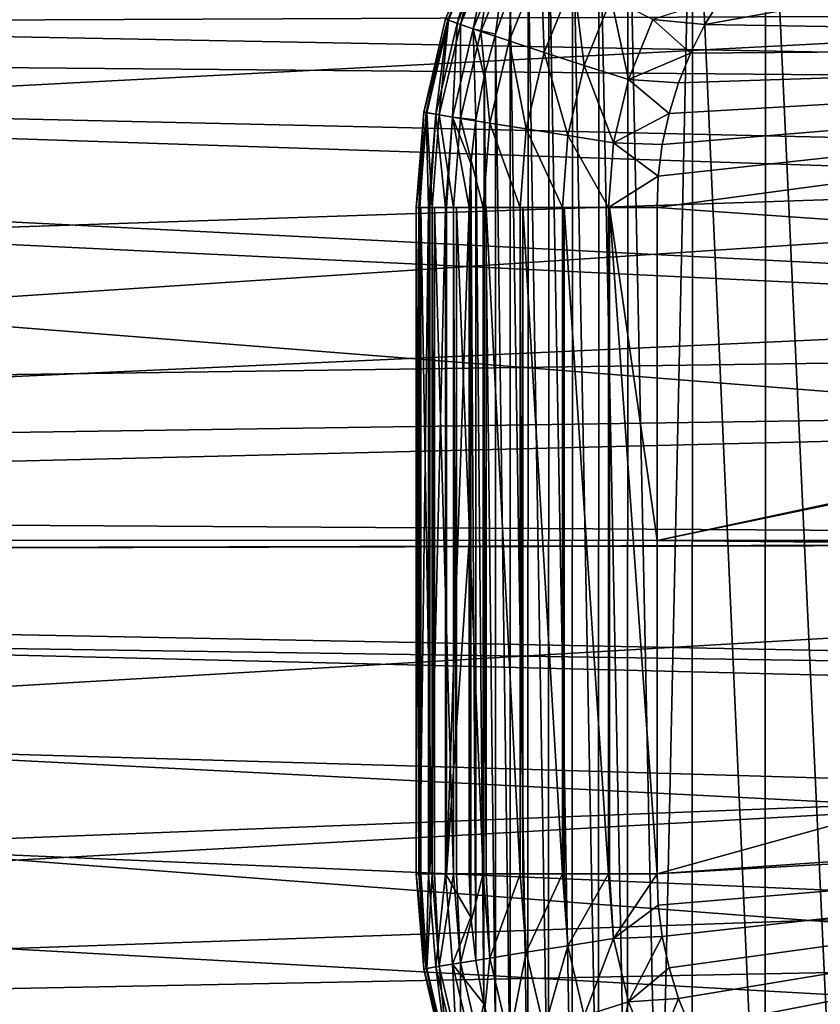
# Model space of a CAD drawing. Header units: millimetres. Extents: x -100 to 100, y -64 to 136.
# Tile 394 of 530: x -33 to -27, y 64 to 72. Entities that reach past the tile are written whole.
import ezdxf

# ---------------------------------------------------------------- set-up
doc = ezdxf.new("R2010")
doc.units = ezdxf.units.MM
doc.header["$LTSCALE"] = 159.143519
for name, color, linetype in [('1', 7, 'CONTINUOUS'), ('26', 7, 'CONTINUOUS'), ('27', 7, 'CONTINUOUS'), ('28', 7, 'CONTINUOUS'), ('29', 7, 'CONTINUOUS'), ('30', 7, 'CONTINUOUS'), ('31', 7, 'CONTINUOUS'), ('32', 7, 'CONTINUOUS'), ('397', 7, 'CONTINUOUS'), ('40', 7, 'CONTINUOUS'), ('407', 7, 'CONTINUOUS'), ('41', 7, 'CONTINUOUS'), ('412', 7, 'CONTINUOUS'), ('413', 7, 'CONTINUOUS'), ('437', 7, 'CONTINUOUS')]:
    doc.layers.add(name, color=color, linetype=linetype)

msp = doc.modelspace()

# ---------------------------------------------------------------- linework, layer by layer
at = {"layer": '1', "color": 7, "linetype": 'CONTINUOUS', "true_color": 0x8c979c}
for points in [[(-27.5512, 72.3575, -11.9145), (-27.6864, 72.1389, -11.9192), (-17.8019, 73.9272, -11.574), (-27.5512, 72.3575, -11.9145)], [(-17.8019, 73.9272, -11.574), (-27.6864, 72.1389, -11.9192), (-18.33, 71.9822, -11.5925), (-17.8019, 73.9272, -11.574)], [(-27.6864, 72.1389, -11.9192), (-27.8025, 71.9091, -11.9233), (-18.33, 71.9822, -11.5925), (-27.6864, 72.1389, -11.9192)], [(-28.0594, 70.923, -11.9322), (-28.0698, 70.6716, -11.9326), (-18.33, 71.9822, -11.5925), (-28.0594, 70.923, -11.9322)], [(-18.33, 71.9822, -11.5925), (-28.0698, 70.6716, -11.9326), (-18.6461, 70.0121, -11.6035), (-18.33, 71.9822, -11.5925)], [(-28.0274, 71.1749, -11.9311), (-28.0594, 70.923, -11.9322), (-18.33, 71.9822, -11.5925), (-28.0274, 71.1749, -11.9311)], [(-27.9737, 71.4248, -11.9292), (-28.0274, 71.1749, -11.9311), (-18.33, 71.9822, -11.5925), (-27.9737, 71.4248, -11.9292)], [(-27.8985, 71.6703, -11.9266), (-27.9737, 71.4248, -11.9292), (-18.33, 71.9822, -11.5925), (-27.8985, 71.6703, -11.9266)], [(-27.8025, 71.9091, -11.9233), (-27.8985, 71.6703, -11.9266), (-18.33, 71.9822, -11.5925), (-27.8025, 71.9091, -11.9233)], [(-28.0698, 70.6716, -11.9326), (-28.0698, 68, -11.9326), (-18.6461, 70.0121, -11.6035), (-28.0698, 70.6716, -11.9326)], [(-18.6461, 70.0121, -11.6035), (-28.0698, 68, -11.9326), (-18.6519, 69.957, -11.6037), (-18.6461, 70.0121, -11.6035)], [(-18.6519, 69.957, -11.6037), (-28.0698, 68, -11.9326), (-18.7533, 68.0011, -11.6073), (-18.6519, 69.957, -11.6037)], [(-28.0698, 68, -11.9326), (-28.0699, 65.3284, -11.9326), (-18.7531, 67.9089, -11.6072), (-28.0698, 68, -11.9326)], [(-18.7533, 68.0011, -11.6073), (-28.0698, 68, -11.9326), (-18.7531, 67.9089, -11.6072), (-18.7533, 68.0011, -11.6073)], [(-18.7531, 67.9089, -11.6072), (-28.0699, 65.3284, -11.9326), (-18.6462, 65.9895, -11.6035), (-18.7531, 67.9089, -11.6072)], [(-18.6462, 65.9895, -11.6035), (-28.0699, 65.3284, -11.9326), (-18.6322, 65.8619, -11.603), (-18.6462, 65.9895, -11.6035)], [(-28.0699, 65.3284, -11.9326), (-28.0595, 65.0769, -11.9322), (-18.6322, 65.8619, -11.603), (-28.0699, 65.3284, -11.9326)], [(-28.0595, 65.0769, -11.9322), (-28.0274, 64.8249, -11.9311), (-18.6322, 65.8619, -11.603), (-28.0595, 65.0769, -11.9322)], [(-28.0274, 64.8249, -11.9311), (-27.9736, 64.575, -11.9292), (-18.6322, 65.8619, -11.603), (-28.0274, 64.8249, -11.9311)], [(-27.9736, 64.575, -11.9292), (-27.8985, 64.3295, -11.9266), (-18.6322, 65.8619, -11.603), (-27.9736, 64.575, -11.9292)], [(-27.8985, 64.3295, -11.9266), (-27.8024, 64.0907, -11.9233), (-18.6322, 65.8619, -11.603), (-27.8985, 64.3295, -11.9266)], [(-18.6322, 65.8619, -11.603), (-27.8024, 64.0907, -11.9233), (-18.3272, 64.0045, -11.5924), (-18.6322, 65.8619, -11.603)]]:
    msp.add_3dface(points, dxfattribs=at)
at = {"layer": '26', "color": 7, "linetype": 'CONTINUOUS', "true_color": 0x8c979c}
for points in [[(-29.4619, 72.8814, -17.367), (-29.7475, 72.1744, -17.357), (-29.7659, 72.1834, -17.0735), (-29.4619, 72.8814, -17.367)], [(-29.4619, 72.8814, -17.367), (-29.6731, 72.147, -17.6962), (-29.7475, 72.1744, -17.357), (-29.4619, 72.8814, -17.367)], [(-29.3927, 72.8412, -17.706), (-29.6731, 72.147, -17.6962), (-29.4619, 72.8814, -17.367), (-29.3927, 72.8412, -17.706)], [(-29.3927, 72.8412, -17.706), (-29.5436, 72.1024, -18.0166), (-29.6731, 72.147, -17.6962), (-29.3927, 72.8412, -17.706)], [(-29.2717, 72.7756, -18.0261), (-29.5436, 72.1024, -18.0166), (-29.3927, 72.8412, -17.706), (-29.2717, 72.7756, -18.0261)], [(-29.5436, 72.1024, -18.0166), (-29.2717, 72.7756, -18.0261), (-29.3639, 72.061, -18.3), (-29.5436, 72.1024, -18.0166)], [(-29.3639, 72.061, -18.3), (-29.2717, 72.7756, -18.0261), (-29.2462, 72.3932, -18.3), (-29.3639, 72.061, -18.3)], [(-29.7659, 72.1834, -17.0735), (-29.7475, 72.1744, -17.357), (-29.9411, 71.4365, -17.0699), (-29.7659, 72.1834, -17.0735)], [(-29.7475, 72.1744, -17.357), (-29.9217, 71.4319, -17.3509), (-29.9411, 71.4365, -17.0699), (-29.7475, 72.1744, -17.357)], [(-29.7475, 72.1744, -17.357), (-29.8441, 71.4181, -17.6902), (-29.9217, 71.4319, -17.3509), (-29.7475, 72.1744, -17.357)], [(-29.6731, 72.147, -17.6962), (-29.8441, 71.4181, -17.6902), (-29.7475, 72.1744, -17.357), (-29.6731, 72.147, -17.6962)], [(-29.6731, 72.147, -17.6962), (-29.7095, 71.3955, -18.0108), (-29.8441, 71.4181, -17.6902), (-29.6731, 72.147, -17.6962)], [(-29.5436, 72.1024, -18.0166), (-29.7095, 71.3955, -18.0108), (-29.6731, 72.147, -17.6962), (-29.5436, 72.1024, -18.0166)], [(-29.7095, 71.3955, -18.0108), (-29.5436, 72.1024, -18.0166), (-29.5226, 71.3745, -18.3), (-29.7095, 71.3955, -18.0108)], [(-29.5226, 71.3745, -18.3), (-29.5436, 72.1024, -18.0166), (-29.4563, 71.7206, -18.3), (-29.5226, 71.3745, -18.3)], [(-29.4563, 71.7206, -18.3), (-29.5436, 72.1024, -18.0166), (-29.3639, 72.061, -18.3), (-29.4563, 71.7206, -18.3)], [(-29.9411, 71.4365, -17.0699), (-29.9803, 70.6716, -17.3488), (-30, 70.6716, -17.0686), (-29.9411, 71.4365, -17.0699)], [(-29.9217, 71.4319, -17.3509), (-29.9803, 70.6716, -17.3488), (-29.9411, 71.4365, -17.0699), (-29.9217, 71.4319, -17.3509)], [(-29.9803, 70.6716, -17.3488), (-29.9217, 71.4319, -17.3509), (-29.9726, 70.6716, -17.3987), (-29.9803, 70.6716, -17.3488)], [(-29.9217, 71.4319, -17.3509), (-29.9016, 70.6716, -17.6882), (-29.9726, 70.6716, -17.3987), (-29.9217, 71.4319, -17.3509)], [(-29.8441, 71.4181, -17.6902), (-29.9016, 70.6716, -17.6882), (-29.9217, 71.4319, -17.3509), (-29.8441, 71.4181, -17.6902)], [(-29.9016, 70.6716, -17.6882), (-29.8441, 71.4181, -17.6902), (-29.891, 70.6716, -17.7198), (-29.9016, 70.6716, -17.6882)], [(-29.8441, 71.4181, -17.6902), (-29.7653, 70.6716, -18.0088), (-29.891, 70.6716, -17.7198), (-29.8441, 71.4181, -17.6902)], [(-29.7095, 71.3955, -18.0108), (-29.7653, 70.6716, -18.0088), (-29.8441, 71.4181, -17.6902), (-29.7095, 71.3955, -18.0108)], [(-29.7653, 70.6716, -18.0088), (-29.7095, 71.3955, -18.0108), (-29.7576, 70.6716, -18.023), (-29.7653, 70.6716, -18.0088)], [(-29.7576, 70.6716, -18.023), (-29.7095, 71.3955, -18.0108), (-29.576, 70.6716, -18.3), (-29.7576, 70.6716, -18.023)], [(-29.576, 70.6716, -18.3), (-29.7095, 71.3955, -18.0108), (-29.5626, 71.0239, -18.3), (-29.576, 70.6716, -18.3)], [(-29.5626, 71.0239, -18.3), (-29.7095, 71.3955, -18.0108), (-29.5226, 71.3745, -18.3), (-29.5626, 71.0239, -18.3)]]:
    msp.add_3dface(points, dxfattribs=at)
at = {"layer": '27', "color": 7, "linetype": 'CONTINUOUS', "true_color": 0x8c979c}
for points in [[(-29.7659, 72.1834, -17.0735), (-29.9411, 71.4365, -17.0699), (-29.7659, 72.1834, -13.9265), (-29.7659, 72.1834, -17.0735)], [(-29.7659, 72.1834, -13.9265), (-29.9411, 71.4365, -17.0699), (-29.9411, 71.4365, -13.9301), (-29.7659, 72.1834, -13.9265)], [(-29.9411, 71.4365, -17.0699), (-30, 70.6716, -17.0686), (-29.9411, 71.4365, -13.9301), (-29.9411, 71.4365, -17.0699)], [(-29.9411, 71.4365, -13.9301), (-30, 70.6716, -17.0686), (-30, 70.6716, -13.9314), (-29.9411, 71.4365, -13.9301)]]:
    msp.add_3dface(points, dxfattribs=at)
at = {"layer": '28', "color": 7, "linetype": 'CONTINUOUS', "true_color": 0x8c979c}
for points in [[(-29.4564, 72.878, -13.592), (-29.7659, 72.1834, -13.9265), (-29.7416, 72.172, -13.602), (-29.4564, 72.878, -13.592)], [(-29.4564, 72.878, -13.592), (-29.7416, 72.172, -13.602), (-29.6463, 72.1376, -13.2231), (-29.4564, 72.878, -13.592)], [(-29.3676, 72.8274, -13.2134), (-29.4564, 72.878, -13.592), (-29.6463, 72.1376, -13.2231), (-29.3676, 72.8274, -13.2134)], [(-29.3676, 72.8274, -13.2134), (-29.6463, 72.1376, -13.2231), (-29.4823, 72.0817, -12.8713), (-29.3676, 72.8274, -13.2134)], [(-29.2142, 72.7452, -12.862), (-29.3676, 72.8274, -13.2134), (-29.4823, 72.0817, -12.8713), (-29.2142, 72.7452, -12.862)], [(-29.2142, 72.7452, -12.862), (-29.4823, 72.0817, -12.8713), (-29.2559, 72.0065, -12.5601), (-29.2142, 72.7452, -12.862)], [(-29.0021, 72.6345, -12.5512), (-29.2142, 72.7452, -12.862), (-29.2559, 72.0065, -12.5601), (-29.0021, 72.6345, -12.5512)], [(-29.0021, 72.6345, -12.5512), (-29.2559, 72.0065, -12.5601), (-28.9757, 71.9148, -12.3014), (-29.0021, 72.6345, -12.5512)], [(-28.7394, 72.4997, -12.2931), (-29.0021, 72.6345, -12.5512), (-28.9757, 71.9148, -12.3014), (-28.7394, 72.4997, -12.2931)], [(-28.7394, 72.4997, -12.2931), (-28.9757, 71.9148, -12.3014), (-28.6527, 71.8102, -12.1052), (-28.7394, 72.4997, -12.2931)], [(-28.4362, 72.3459, -12.0976), (-28.7394, 72.4997, -12.2931), (-28.6527, 71.8102, -12.1052), (-28.4362, 72.3459, -12.0976)], [(-28.2991, 71.6967, -11.979), (-28.4362, 72.3459, -12.0976), (-28.6527, 71.8102, -12.1052), (-28.2991, 71.6967, -11.979)], [(-28.2991, 71.6967, -11.979), (-28.1042, 72.1791, -11.9722), (-28.4362, 72.3459, -12.0976), (-28.2991, 71.6967, -11.979)], [(-27.6864, 72.1389, -11.9192), (-27.5512, 72.3575, -11.9145), (-28.1042, 72.1791, -11.9722), (-27.6864, 72.1389, -11.9192)], [(-29.7659, 72.1834, -13.9265), (-29.9411, 71.4365, -13.9301), (-29.7416, 72.172, -13.602), (-29.7659, 72.1834, -13.9265)], [(-29.7416, 72.172, -13.602), (-29.9411, 71.4365, -13.9301), (-29.9155, 71.4307, -13.6081), (-29.7416, 72.172, -13.602)], [(-29.7416, 72.172, -13.602), (-29.9155, 71.4307, -13.6081), (-29.8162, 71.4133, -13.2291), (-29.7416, 72.172, -13.602)], [(-29.6463, 72.1376, -13.2231), (-29.7416, 72.172, -13.602), (-29.8162, 71.4133, -13.2291), (-29.6463, 72.1376, -13.2231)], [(-28.2991, 71.6967, -11.979), (-27.8025, 71.9091, -11.9233), (-28.1042, 72.1791, -11.9722), (-28.2991, 71.6967, -11.979)], [(-27.8025, 71.9091, -11.9233), (-27.6864, 72.1389, -11.9192), (-28.1042, 72.1791, -11.9722), (-27.8025, 71.9091, -11.9233)], [(-29.6463, 72.1376, -13.2231), (-29.8162, 71.4133, -13.2291), (-29.6457, 71.385, -12.877), (-29.6463, 72.1376, -13.2231)], [(-29.4823, 72.0817, -12.8713), (-29.6463, 72.1376, -13.2231), (-29.6457, 71.385, -12.877), (-29.4823, 72.0817, -12.8713)], [(-29.4823, 72.0817, -12.8713), (-29.6457, 71.385, -12.877), (-29.4106, 71.347, -12.5655), (-29.4823, 72.0817, -12.8713)], [(-29.2559, 72.0065, -12.5601), (-29.4823, 72.0817, -12.8713), (-29.4106, 71.347, -12.5655), (-29.2559, 72.0065, -12.5601)], [(-29.2559, 72.0065, -12.5601), (-29.4106, 71.347, -12.5655), (-29.1199, 71.3006, -12.3064), (-29.2559, 72.0065, -12.5601)], [(-28.9757, 71.9148, -12.3014), (-29.2559, 72.0065, -12.5601), (-29.1199, 71.3006, -12.3064), (-28.9757, 71.9148, -12.3014)], [(-28.9757, 71.9148, -12.3014), (-29.1199, 71.3006, -12.3064), (-28.7847, 71.2477, -12.1098), (-28.9757, 71.9148, -12.3014)], [(-28.6527, 71.8102, -12.1052), (-28.9757, 71.9148, -12.3014), (-28.7847, 71.2477, -12.1098), (-28.6527, 71.8102, -12.1052)], [(-27.8985, 71.6703, -11.9266), (-27.8025, 71.9091, -11.9233), (-28.2991, 71.6967, -11.979), (-27.8985, 71.6703, -11.9266)], [(-28.418, 71.1903, -11.9831), (-28.6527, 71.8102, -12.1052), (-28.7847, 71.2477, -12.1098), (-28.418, 71.1903, -11.9831)], [(-28.418, 71.1903, -11.9831), (-28.2991, 71.6967, -11.979), (-28.6527, 71.8102, -12.1052), (-28.418, 71.1903, -11.9831)], [(-28.418, 71.1903, -11.9831), (-27.9737, 71.4248, -11.9292), (-28.2991, 71.6967, -11.979), (-28.418, 71.1903, -11.9831)], [(-27.9737, 71.4248, -11.9292), (-27.8985, 71.6703, -11.9266), (-28.2991, 71.6967, -11.979), (-27.9737, 71.4248, -11.9292)], [(-29.9411, 71.4365, -13.9301), (-30, 70.6716, -13.9314), (-29.9155, 71.4307, -13.6081), (-29.9411, 71.4365, -13.9301)], [(-29.9155, 71.4307, -13.6081), (-30, 70.6716, -13.9314), (-29.974, 70.6716, -13.6101), (-29.9155, 71.4307, -13.6081)], [(-29.9155, 71.4307, -13.6081), (-29.974, 70.6716, -13.6101), (-29.8734, 70.6716, -13.2311), (-29.9155, 71.4307, -13.6081)], [(-29.8162, 71.4133, -13.2291), (-29.9155, 71.4307, -13.6081), (-29.8734, 70.6716, -13.2311), (-29.8162, 71.4133, -13.2291)], [(-29.8162, 71.4133, -13.2291), (-29.8734, 70.6716, -13.2311), (-29.7007, 70.6716, -12.879), (-29.8162, 71.4133, -13.2291)], [(-29.6457, 71.385, -12.877), (-29.8162, 71.4133, -13.2291), (-29.7007, 70.6716, -12.879), (-29.6457, 71.385, -12.877)], [(-29.6457, 71.385, -12.877), (-29.7007, 70.6716, -12.879), (-29.4627, 70.6716, -12.5673), (-29.6457, 71.385, -12.877)], [(-29.4106, 71.347, -12.5655), (-29.6457, 71.385, -12.877), (-29.4627, 70.6716, -12.5673), (-29.4106, 71.347, -12.5655)], [(-28.0274, 71.1749, -11.9311), (-27.9737, 71.4248, -11.9292), (-28.418, 71.1903, -11.9831), (-28.0274, 71.1749, -11.9311)], [(-29.4106, 71.347, -12.5655), (-29.4627, 70.6716, -12.5673), (-29.1684, 70.6716, -12.3081), (-29.4106, 71.347, -12.5655)], [(-29.1199, 71.3006, -12.3064), (-29.4106, 71.347, -12.5655), (-29.1684, 70.6716, -12.3081), (-29.1199, 71.3006, -12.3064)], [(-29.1199, 71.3006, -12.3064), (-29.1684, 70.6716, -12.3081), (-28.8291, 70.6716, -12.1113), (-29.1199, 71.3006, -12.3064)], [(-28.7847, 71.2477, -12.1098), (-29.1199, 71.3006, -12.3064), (-28.8291, 70.6716, -12.1113), (-28.7847, 71.2477, -12.1098)], [(-28.458, 70.6716, -11.9845), (-28.7847, 71.2477, -12.1098), (-28.8291, 70.6716, -12.1113), (-28.458, 70.6716, -11.9845)], [(-28.458, 70.6716, -11.9845), (-28.418, 71.1903, -11.9831), (-28.7847, 71.2477, -12.1098), (-28.458, 70.6716, -11.9845)], [(-28.458, 70.6716, -11.9845), (-28.0594, 70.923, -11.9322), (-28.418, 71.1903, -11.9831), (-28.458, 70.6716, -11.9845)], [(-28.0594, 70.923, -11.9322), (-28.0274, 71.1749, -11.9311), (-28.418, 71.1903, -11.9831), (-28.0594, 70.923, -11.9322)], [(-28.0698, 70.6716, -11.9326), (-28.0594, 70.923, -11.9322), (-28.458, 70.6716, -11.9845), (-28.0698, 70.6716, -11.9326)], [(-29.974, 70.6716, -13.6101), (-29.9633, 70.6716, -13.5498), (-29.8734, 70.6716, -13.2311), (-29.974, 70.6716, -13.6101)], [(-29.8734, 70.6716, -13.2311), (-29.8544, 70.6716, -13.1822), (-29.7007, 70.6716, -12.879), (-29.8734, 70.6716, -13.2311)], [(-29.7007, 70.6716, -12.879), (-29.6773, 70.6716, -12.8421), (-29.4627, 70.6716, -12.5673), (-29.7007, 70.6716, -12.879)], [(-29.4627, 70.6716, -12.5673), (-29.4387, 70.6716, -12.5421), (-29.1684, 70.6716, -12.3081), (-29.4627, 70.6716, -12.5673)], [(-29.1684, 70.6716, -12.3081), (-29.1472, 70.6716, -12.2931), (-28.8291, 70.6716, -12.1113), (-29.1684, 70.6716, -12.3081)], [(-28.458, 70.6716, -11.9845), (-28.8291, 70.6716, -12.1113), (-28.8135, 70.6716, -12.1043), (-28.458, 70.6716, -11.9845)], [(-28.4499, 70.6716, -11.9826), (-28.0698, 70.6716, -11.9326), (-28.458, 70.6716, -11.9845), (-28.4499, 70.6716, -11.9826)]]:
    msp.add_3dface(points, dxfattribs=at)
at = {"layer": '29', "color": 7, "linetype": 'CONTINUOUS', "true_color": 0x8c979c}
for points in [[(-29.974, 70.6716, -13.6101), (-30, 70.6716, -13.9314), (-29.974, 65.3284, -13.6101), (-29.974, 70.6716, -13.6101)], [(-29.974, 65.3284, -13.6101), (-30, 70.6716, -13.9314), (-30, 65.3284, -13.9314), (-29.974, 65.3284, -13.6101)], [(-29.9633, 70.6716, -13.5498), (-29.974, 70.6716, -13.6101), (-29.9633, 65.3284, -13.5498), (-29.9633, 70.6716, -13.5498)], [(-29.9633, 65.3284, -13.5498), (-29.974, 70.6716, -13.6101), (-29.974, 65.3284, -13.6101), (-29.9633, 65.3284, -13.5498)], [(-29.8734, 70.6716, -13.2311), (-29.9633, 70.6716, -13.5498), (-29.8734, 65.3284, -13.2311), (-29.8734, 70.6716, -13.2311)], [(-29.8734, 65.3284, -13.2311), (-29.9633, 70.6716, -13.5498), (-29.9633, 65.3284, -13.5498), (-29.8734, 65.3284, -13.2311)], [(-29.8544, 70.6716, -13.1822), (-29.8734, 70.6716, -13.2311), (-29.8544, 65.3284, -13.1822), (-29.8544, 70.6716, -13.1822)], [(-29.8544, 65.3284, -13.1822), (-29.8734, 70.6716, -13.2311), (-29.8734, 65.3284, -13.2311), (-29.8544, 65.3284, -13.1822)], [(-29.7007, 70.6716, -12.879), (-29.8544, 70.6716, -13.1822), (-29.7007, 65.3284, -12.879), (-29.7007, 70.6716, -12.879)], [(-29.7007, 65.3284, -12.879), (-29.8544, 70.6716, -13.1822), (-29.8544, 65.3284, -13.1822), (-29.7007, 65.3284, -12.879)], [(-29.6773, 70.6716, -12.8421), (-29.7007, 70.6716, -12.879), (-29.6774, 65.3284, -12.8421), (-29.6773, 70.6716, -12.8421)], [(-29.6774, 65.3284, -12.8421), (-29.7007, 70.6716, -12.879), (-29.7007, 65.3284, -12.879), (-29.6774, 65.3284, -12.8421)], [(-29.4627, 65.3284, -12.5673), (-29.6773, 70.6716, -12.8421), (-29.6774, 65.3284, -12.8421), (-29.4627, 65.3284, -12.5673)], [(-29.4627, 70.6716, -12.5673), (-29.6773, 70.6716, -12.8421), (-29.4627, 65.3284, -12.5673), (-29.4627, 70.6716, -12.5673)], [(-29.4387, 70.6716, -12.5421), (-29.4627, 70.6716, -12.5673), (-29.4387, 65.3284, -12.5421), (-29.4387, 70.6716, -12.5421)], [(-29.4387, 65.3284, -12.5421), (-29.4627, 70.6716, -12.5673), (-29.4627, 65.3284, -12.5673), (-29.4387, 65.3284, -12.5421)], [(-29.1684, 70.6716, -12.3081), (-29.4387, 70.6716, -12.5421), (-29.1684, 65.3284, -12.3081), (-29.1684, 70.6716, -12.3081)], [(-29.1684, 65.3284, -12.3081), (-29.4387, 70.6716, -12.5421), (-29.4387, 65.3284, -12.5421), (-29.1684, 65.3284, -12.3081)], [(-29.1472, 70.6716, -12.2931), (-29.1684, 70.6716, -12.3081), (-29.1472, 65.3284, -12.2931), (-29.1472, 70.6716, -12.2931)], [(-29.1472, 65.3284, -12.2931), (-29.1684, 70.6716, -12.3081), (-29.1684, 65.3284, -12.3081), (-29.1472, 65.3284, -12.2931)], [(-28.8291, 70.6716, -12.1113), (-29.1472, 70.6716, -12.2931), (-28.8291, 65.3284, -12.1113), (-28.8291, 70.6716, -12.1113)], [(-28.8291, 65.3284, -12.1113), (-29.1472, 70.6716, -12.2931), (-29.1472, 65.3284, -12.2931), (-28.8291, 65.3284, -12.1113)], [(-28.8135, 70.6716, -12.1043), (-28.8291, 70.6716, -12.1113), (-28.8135, 65.3284, -12.1043), (-28.8135, 70.6716, -12.1043)], [(-28.8135, 65.3284, -12.1043), (-28.8291, 70.6716, -12.1113), (-28.8291, 65.3284, -12.1113), (-28.8135, 65.3284, -12.1043)], [(-28.458, 70.6716, -11.9845), (-28.8135, 70.6716, -12.1043), (-28.458, 65.3284, -11.9845), (-28.458, 70.6716, -11.9845)], [(-28.458, 65.3284, -11.9845), (-28.8135, 70.6716, -12.1043), (-28.8135, 65.3284, -12.1043), (-28.458, 65.3284, -11.9845)], [(-28.4499, 70.6716, -11.9826), (-28.458, 70.6716, -11.9845), (-28.4499, 65.3284, -11.9826), (-28.4499, 70.6716, -11.9826)], [(-28.4499, 65.3284, -11.9826), (-28.458, 70.6716, -11.9845), (-28.458, 65.3284, -11.9845), (-28.4499, 65.3284, -11.9826)], [(-28.0699, 65.3284, -11.9326), (-28.0698, 68, -11.9326), (-28.4499, 70.6716, -11.9826), (-28.0699, 65.3284, -11.9326)], [(-28.0699, 65.3284, -11.9326), (-28.4499, 70.6716, -11.9826), (-28.4499, 65.3284, -11.9826), (-28.0699, 65.3284, -11.9326)], [(-28.0698, 68, -11.9326), (-28.0698, 70.6716, -11.9326), (-28.4499, 70.6716, -11.9826), (-28.0698, 68, -11.9326)]]:
    msp.add_3dface(points, dxfattribs=at)
at = {"layer": '30', "color": 7, "linetype": 'CONTINUOUS', "true_color": 0x8c979c}
for points in [[(-29.974, 65.3284, -13.6101), (-30, 65.3284, -13.9314), (-29.9411, 64.5635, -13.9301), (-29.974, 65.3284, -13.6101)], [(-29.9633, 65.3284, -13.5498), (-29.974, 65.3284, -13.6101), (-29.9155, 64.5693, -13.6081), (-29.9633, 65.3284, -13.5498)], [(-29.9155, 64.5693, -13.6081), (-29.974, 65.3284, -13.6101), (-29.9411, 64.5635, -13.9301), (-29.9155, 64.5693, -13.6081)], [(-29.8734, 65.3284, -13.2311), (-29.9633, 65.3284, -13.5498), (-29.9155, 64.5693, -13.6081), (-29.8734, 65.3284, -13.2311)], [(-29.8162, 64.5867, -13.2291), (-29.8734, 65.3284, -13.2311), (-29.9155, 64.5693, -13.6081), (-29.8162, 64.5867, -13.2291)], [(-29.8544, 65.3284, -13.1822), (-29.8734, 65.3284, -13.2311), (-29.8162, 64.5867, -13.2291), (-29.8544, 65.3284, -13.1822)], [(-29.7007, 65.3284, -12.879), (-29.8544, 65.3284, -13.1822), (-29.8162, 64.5867, -13.2291), (-29.7007, 65.3284, -12.879)], [(-29.6457, 64.615, -12.877), (-29.7007, 65.3284, -12.879), (-29.8162, 64.5867, -13.2291), (-29.6457, 64.615, -12.877)], [(-29.6774, 65.3284, -12.8421), (-29.7007, 65.3284, -12.879), (-29.6457, 64.615, -12.877), (-29.6774, 65.3284, -12.8421)], [(-29.4627, 65.3284, -12.5673), (-29.6774, 65.3284, -12.8421), (-29.6457, 64.615, -12.877), (-29.4627, 65.3284, -12.5673)], [(-29.4106, 64.653, -12.5655), (-29.4627, 65.3284, -12.5673), (-29.6457, 64.615, -12.877), (-29.4106, 64.653, -12.5655)], [(-29.4387, 65.3284, -12.5421), (-29.4627, 65.3284, -12.5673), (-29.4106, 64.653, -12.5655), (-29.4387, 65.3284, -12.5421)], [(-29.1684, 65.3284, -12.3081), (-29.4387, 65.3284, -12.5421), (-29.4106, 64.653, -12.5655), (-29.1684, 65.3284, -12.3081)], [(-29.1199, 64.6994, -12.3064), (-29.1684, 65.3284, -12.3081), (-29.4106, 64.653, -12.5655), (-29.1199, 64.6994, -12.3064)], [(-29.1472, 65.3284, -12.2931), (-29.1684, 65.3284, -12.3081), (-29.1199, 64.6994, -12.3064), (-29.1472, 65.3284, -12.2931)], [(-28.8291, 65.3284, -12.1113), (-29.1472, 65.3284, -12.2931), (-29.1199, 64.6994, -12.3064), (-28.8291, 65.3284, -12.1113)], [(-28.7847, 64.7523, -12.1098), (-28.8291, 65.3284, -12.1113), (-29.1199, 64.6994, -12.3064), (-28.7847, 64.7523, -12.1098)], [(-28.8135, 65.3284, -12.1043), (-28.8291, 65.3284, -12.1113), (-28.7847, 64.7523, -12.1098), (-28.8135, 65.3284, -12.1043)], [(-28.458, 65.3284, -11.9845), (-28.8135, 65.3284, -12.1043), (-28.7847, 64.7523, -12.1098), (-28.458, 65.3284, -11.9845)], [(-28.418, 64.8097, -11.9831), (-28.458, 65.3284, -11.9845), (-28.7847, 64.7523, -12.1098), (-28.418, 64.8097, -11.9831)], [(-28.4499, 65.3284, -11.9826), (-28.458, 65.3284, -11.9845), (-28.418, 64.8097, -11.9831), (-28.4499, 65.3284, -11.9826)], [(-28.0699, 65.3284, -11.9326), (-28.4499, 65.3284, -11.9826), (-28.418, 64.8097, -11.9831), (-28.0699, 65.3284, -11.9326)], [(-28.0595, 65.0769, -11.9322), (-28.0699, 65.3284, -11.9326), (-28.418, 64.8097, -11.9831), (-28.0595, 65.0769, -11.9322)], [(-28.0274, 64.8249, -11.9311), (-28.0595, 65.0769, -11.9322), (-28.418, 64.8097, -11.9831), (-28.0274, 64.8249, -11.9311)], [(-28.2991, 64.3033, -11.979), (-28.0274, 64.8249, -11.9311), (-28.418, 64.8097, -11.9831), (-28.2991, 64.3033, -11.979)], [(-27.9736, 64.575, -11.9292), (-28.0274, 64.8249, -11.9311), (-28.2991, 64.3033, -11.979), (-27.9736, 64.575, -11.9292)], [(-28.9757, 64.0852, -12.3014), (-28.7847, 64.7523, -12.1098), (-29.1199, 64.6994, -12.3064), (-28.9757, 64.0852, -12.3014)], [(-28.6527, 64.1898, -12.1052), (-28.7847, 64.7523, -12.1098), (-28.9757, 64.0852, -12.3014), (-28.6527, 64.1898, -12.1052)], [(-28.6527, 64.1898, -12.1052), (-28.418, 64.8097, -11.9831), (-28.7847, 64.7523, -12.1098), (-28.6527, 64.1898, -12.1052)], [(-28.2991, 64.3033, -11.979), (-28.418, 64.8097, -11.9831), (-28.6527, 64.1898, -12.1052), (-28.2991, 64.3033, -11.979)], [(-29.2559, 63.9935, -12.5601), (-29.1199, 64.6994, -12.3064), (-29.4106, 64.653, -12.5655), (-29.2559, 63.9935, -12.5601)], [(-28.9757, 64.0852, -12.3014), (-29.1199, 64.6994, -12.3064), (-29.2559, 63.9935, -12.5601), (-28.9757, 64.0852, -12.3014)], [(-29.7416, 63.828, -13.602), (-29.8162, 64.5867, -13.2291), (-29.9155, 64.5693, -13.6081), (-29.7416, 63.828, -13.602)], [(-29.6463, 63.8624, -13.2231), (-29.6457, 64.615, -12.877), (-29.8162, 64.5867, -13.2291), (-29.6463, 63.8624, -13.2231)], [(-29.6463, 63.8624, -13.2231), (-29.8162, 64.5867, -13.2291), (-29.7416, 63.828, -13.602), (-29.6463, 63.8624, -13.2231)], [(-29.4823, 63.9183, -12.8713), (-29.6457, 64.615, -12.877), (-29.6463, 63.8624, -13.2231), (-29.4823, 63.9183, -12.8713)], [(-29.4823, 63.9183, -12.8713), (-29.4106, 64.653, -12.5655), (-29.6457, 64.615, -12.877), (-29.4823, 63.9183, -12.8713)], [(-29.2559, 63.9935, -12.5601), (-29.4106, 64.653, -12.5655), (-29.4823, 63.9183, -12.8713), (-29.2559, 63.9935, -12.5601)], [(-29.7416, 63.828, -13.602), (-29.9155, 64.5693, -13.6081), (-29.9411, 64.5635, -13.9301), (-29.7416, 63.828, -13.602)], [(-29.7659, 63.8166, -13.9265), (-29.7416, 63.828, -13.602), (-29.9411, 64.5635, -13.9301), (-29.7659, 63.8166, -13.9265)], [(-27.8985, 64.3295, -11.9266), (-27.9736, 64.575, -11.9292), (-28.2991, 64.3033, -11.979), (-27.8985, 64.3295, -11.9266)], [(-28.4362, 63.6541, -12.0976), (-28.2991, 64.3033, -11.979), (-28.6527, 64.1898, -12.1052), (-28.4362, 63.6541, -12.0976)], [(-28.1042, 63.8209, -11.9722), (-28.2991, 64.3033, -11.979), (-28.4362, 63.6541, -12.0976), (-28.1042, 63.8209, -11.9722)], [(-28.1042, 63.8209, -11.9722), (-27.8985, 64.3295, -11.9266), (-28.2991, 64.3033, -11.979), (-28.1042, 63.8209, -11.9722)], [(-27.8024, 64.0907, -11.9233), (-27.8985, 64.3295, -11.9266), (-28.1042, 63.8209, -11.9722), (-27.8024, 64.0907, -11.9233)]]:
    msp.add_3dface(points, dxfattribs=at)
at = {"layer": '31', "color": 7, "linetype": 'CONTINUOUS', "true_color": 0x8c979c}
for points in [[(-29.9411, 64.5635, -13.9301), (-30, 65.3284, -13.9314), (-29.9411, 64.5635, -17.0699), (-29.9411, 64.5635, -13.9301)], [(-30, 65.3284, -13.9314), (-30, 65.3284, -15.5), (-29.9411, 64.5635, -17.0699), (-30, 65.3284, -13.9314)], [(-30, 65.3284, -15.5), (-30, 65.3284, -17.0686), (-29.9411, 64.5635, -17.0699), (-30, 65.3284, -15.5)], [(-29.7659, 63.8166, -13.9265), (-29.9411, 64.5635, -13.9301), (-29.7659, 63.8166, -17.0735), (-29.7659, 63.8166, -13.9265)], [(-29.7659, 63.8166, -17.0735), (-29.9411, 64.5635, -13.9301), (-29.9411, 64.5635, -17.0699), (-29.7659, 63.8166, -17.0735)]]:
    msp.add_3dface(points, dxfattribs=at)
at = {"layer": '32', "color": 7, "linetype": 'CONTINUOUS', "true_color": 0x8c979c}
for points in [[(-29.9411, 64.5635, -17.0699), (-30, 65.3284, -17.0686), (-29.9217, 64.5681, -17.3508), (-29.9411, 64.5635, -17.0699)], [(-29.9217, 64.5681, -17.3508), (-30, 65.3284, -17.0686), (-29.9803, 65.3284, -17.3488), (-29.9217, 64.5681, -17.3508)], [(-29.9217, 64.5681, -17.3508), (-29.9803, 65.3284, -17.3488), (-29.9016, 65.3284, -17.6882), (-29.9217, 64.5681, -17.3508)], [(-29.9803, 65.3284, -17.3488), (-29.9726, 65.3284, -17.3987), (-29.9016, 65.3284, -17.6882), (-29.9803, 65.3284, -17.3488)], [(-29.8441, 64.5819, -17.6902), (-29.9217, 64.5681, -17.3508), (-29.9016, 65.3284, -17.6882), (-29.8441, 64.5819, -17.6902)], [(-29.7653, 65.3284, -18.0087), (-29.8441, 64.5819, -17.6902), (-29.9016, 65.3284, -17.6882), (-29.7653, 65.3284, -18.0087)], [(-29.7653, 65.3284, -18.0087), (-29.9016, 65.3284, -17.6882), (-29.891, 65.3284, -17.7198), (-29.7653, 65.3284, -18.0087)], [(-29.7653, 65.3284, -18.0087), (-29.7095, 64.6045, -18.0107), (-29.8441, 64.5819, -17.6902), (-29.7653, 65.3284, -18.0087)], [(-29.7576, 65.3284, -18.023), (-29.576, 65.328, -18.3), (-29.7653, 65.3284, -18.0087), (-29.7576, 65.3284, -18.023)], [(-29.7653, 65.3284, -18.0087), (-29.576, 65.328, -18.3), (-29.5629, 64.9804, -18.3), (-29.7653, 65.3284, -18.0087)], [(-29.7095, 64.6045, -18.0107), (-29.7653, 65.3284, -18.0087), (-29.5629, 64.9804, -18.3), (-29.7095, 64.6045, -18.0107)], [(-29.5236, 64.6322, -18.3), (-29.7095, 64.6045, -18.0107), (-29.5629, 64.9804, -18.3), (-29.5236, 64.6322, -18.3)], [(-29.7475, 63.8257, -17.3569), (-29.9217, 64.5681, -17.3508), (-29.8441, 64.5819, -17.6902), (-29.7475, 63.8257, -17.3569)], [(-29.7095, 64.6045, -18.0107), (-29.6731, 63.853, -17.6962), (-29.8441, 64.5819, -17.6902), (-29.7095, 64.6045, -18.0107)], [(-29.6731, 63.853, -17.6962), (-29.7475, 63.8257, -17.3569), (-29.8441, 64.5819, -17.6902), (-29.6731, 63.853, -17.6962)], [(-29.4579, 64.2867, -18.3), (-29.7095, 64.6045, -18.0107), (-29.5236, 64.6322, -18.3), (-29.4579, 64.2867, -18.3)], [(-29.5436, 63.8976, -18.0165), (-29.7095, 64.6045, -18.0107), (-29.4579, 64.2867, -18.3), (-29.5436, 63.8976, -18.0165)], [(-29.7095, 64.6045, -18.0107), (-29.5436, 63.8976, -18.0165), (-29.6731, 63.853, -17.6962), (-29.7095, 64.6045, -18.0107)], [(-29.7475, 63.8257, -17.3569), (-29.9411, 64.5635, -17.0699), (-29.9217, 64.5681, -17.3508), (-29.7475, 63.8257, -17.3569)], [(-29.7659, 63.8166, -17.0735), (-29.9411, 64.5635, -17.0699), (-29.7475, 63.8257, -17.3569), (-29.7659, 63.8166, -17.0735)], [(-29.366, 63.9457, -18.3), (-29.5436, 63.8976, -18.0165), (-29.4579, 64.2867, -18.3), (-29.366, 63.9457, -18.3)]]:
    msp.add_3dface(points, dxfattribs=at)
at = {"layer": '397', "color": 7, "linetype": 'CONTINUOUS', "true_color": 0xaaaaaa}
for points in [[(-93.4461, 68.493, 45.7), (-12.4825, 72.734, 45.7), (-91.4659, 73.6814, 45.7), (-93.4461, 68.493, 45.7)], [(-12.9621, 71.1948, 45.7), (-12.4825, 72.734, 45.7), (-93.4461, 68.493, 45.7), (-12.9621, 71.1948, 45.7)], [(-13.2527, 69.6092, 45.7), (-12.9621, 71.1948, 45.7), (-93.4461, 68.493, 45.7), (-13.2527, 69.6092, 45.7)], [(-13.35, 68, 45.7), (-13.2527, 69.6092, 45.7), (-93.4461, 68.493, 45.7), (-13.35, 68, 45.7)], [(-95.1322, 63.2019, 45.7), (-13.35, 68, 45.7), (-93.4461, 68.493, 45.7), (-95.1322, 63.2019, 45.7)], [(-13.2527, 66.3908, 45.7), (-13.35, 68, 45.7), (-95.1322, 63.2019, 45.7), (-13.2527, 66.3908, 45.7)], [(-12.9621, 64.8052, 45.7), (-13.2527, 66.3908, 45.7), (-95.1322, 63.2019, 45.7), (-12.9621, 64.8052, 45.7)], [(-12.4825, 63.266, 45.7), (-12.9621, 64.8052, 45.7), (-95.1322, 63.2019, 45.7), (-12.4825, 63.266, 45.7)]]:
    msp.add_3dface(points, dxfattribs=at)
at = {"layer": '40', "color": 7, "linetype": 'CONTINUOUS', "true_color": 0x8c979c}
for points in [[(-30, 70.6716, -17.0686), (-29.9803, 70.6716, -17.3488), (-30, 65.3284, -17.0686), (-30, 70.6716, -17.0686)], [(-30, 65.3284, -17.0686), (-29.9803, 70.6716, -17.3488), (-29.9803, 65.3284, -17.3488), (-30, 65.3284, -17.0686)], [(-29.9803, 70.6716, -17.3488), (-29.9726, 70.6716, -17.3987), (-29.9803, 65.3284, -17.3488), (-29.9803, 70.6716, -17.3488)], [(-29.9803, 65.3284, -17.3488), (-29.9726, 70.6716, -17.3987), (-29.9726, 65.3284, -17.3987), (-29.9803, 65.3284, -17.3488)], [(-29.9726, 70.6716, -17.3987), (-29.9016, 70.6716, -17.6882), (-29.9726, 65.3284, -17.3987), (-29.9726, 70.6716, -17.3987)], [(-29.9726, 65.3284, -17.3987), (-29.9016, 70.6716, -17.6882), (-29.9016, 65.3284, -17.6882), (-29.9726, 65.3284, -17.3987)], [(-29.9016, 70.6716, -17.6882), (-29.891, 70.6716, -17.7198), (-29.9016, 65.3284, -17.6882), (-29.9016, 70.6716, -17.6882)], [(-29.9016, 65.3284, -17.6882), (-29.891, 70.6716, -17.7198), (-29.891, 65.3284, -17.7198), (-29.9016, 65.3284, -17.6882)], [(-29.891, 70.6716, -17.7198), (-29.7653, 70.6716, -18.0088), (-29.891, 65.3284, -17.7198), (-29.891, 70.6716, -17.7198)], [(-29.7653, 70.6716, -18.0088), (-29.7653, 65.3284, -18.0087), (-29.891, 65.3284, -17.7198), (-29.7653, 70.6716, -18.0088)], [(-29.7653, 70.6716, -18.0088), (-29.7576, 70.6716, -18.023), (-29.7576, 65.3284, -18.023), (-29.7653, 70.6716, -18.0088)], [(-29.7653, 70.6716, -18.0088), (-29.7576, 65.3284, -18.023), (-29.7653, 65.3284, -18.0087), (-29.7653, 70.6716, -18.0088)], [(-29.7576, 70.6716, -18.023), (-29.576, 70.6716, -18.3), (-29.7576, 65.3284, -18.023), (-29.7576, 70.6716, -18.023)], [(-29.7576, 65.3284, -18.023), (-29.576, 70.6716, -18.3), (-29.576, 67.9907, -18.3), (-29.7576, 65.3284, -18.023)], [(-29.576, 65.328, -18.3), (-29.7576, 65.3284, -18.023), (-29.576, 67.9907, -18.3), (-29.576, 65.328, -18.3)]]:
    msp.add_3dface(points, dxfattribs=at)
at = {"layer": '407', "color": 7, "linetype": 'CONTINUOUS'}
for points in [[(-92.0286, 68.0024, 36.7), (-90.0783, 73.1116, 36.7), (-9.27, 69.2204, 36.7), (-92.0286, 68.0024, 36.7)], [(-9.27, 69.2204, 36.7), (-90.0783, 73.1116, 36.7), (-9.0314, 70.4199, 36.7), (-9.27, 69.2204, 36.7)], [(-9.0314, 70.4199, 36.7), (-90.0783, 73.1116, 36.7), (-8.6383, 71.5781, 36.7), (-9.0314, 70.4199, 36.7)], [(-8.6383, 71.5781, 36.7), (-90.0783, 73.1116, 36.7), (-8.0973, 72.675, 36.7), (-8.6383, 71.5781, 36.7)], [(-9.35, 68, 36.7), (-92.0286, 68.0024, 36.7), (-9.27, 69.2204, 36.7), (-9.35, 68, 36.7)], [(-93.6895, 62.7912, 36.7), (-92.0286, 68.0024, 36.7), (-8.0973, 63.325, 36.7), (-93.6895, 62.7912, 36.7)], [(-92.0286, 68.0024, 36.7), (-9.35, 68, 36.7), (-9.27, 66.7796, 36.7), (-92.0286, 68.0024, 36.7)], [(-8.0973, 63.325, 36.7), (-92.0286, 68.0024, 36.7), (-8.6383, 64.4219, 36.7), (-8.0973, 63.325, 36.7)], [(-8.6383, 64.4219, 36.7), (-92.0286, 68.0024, 36.7), (-9.0314, 65.5801, 36.7), (-8.6383, 64.4219, 36.7)], [(-9.0314, 65.5801, 36.7), (-92.0286, 68.0024, 36.7), (-9.27, 66.7796, 36.7), (-9.0314, 65.5801, 36.7)]]:
    msp.add_3dface(points, dxfattribs=at)
at = {"layer": '41', "color": 7, "linetype": 'CONTINUOUS', "true_color": 0x8c979c}
for points in [[(-30, 70.6716, -13.9314), (-30, 70.6716, -17.0686), (-30, 65.3284, -17.0686), (-30, 70.6716, -13.9314)], [(-30, 65.3284, -13.9314), (-30, 70.6716, -13.9314), (-30, 65.3284, -15.5), (-30, 65.3284, -13.9314)], [(-30, 70.6716, -13.9314), (-30, 65.3284, -17.0686), (-30, 65.3284, -15.5), (-30, 70.6716, -13.9314)]]:
    msp.add_3dface(points, dxfattribs=at)
at = {"layer": '412', "linetype": 'CONTINUOUS'}
for points in [[(-5.6919, 75.4178, 36.7427), (-60.2815, 76.0789, 36.7427), (-62.7868, 72.05, 36.7427), (-5.6919, 75.4178, 36.7427)], [(-6.6114, 74.6115, 36.7427), (-5.6919, 75.4178, 36.7427), (-62.7868, 72.05, 36.7427), (-6.6114, 74.6115, 36.7427)], [(-7.4179, 73.6919, 36.7427), (-6.6114, 74.6115, 36.7427), (-62.7868, 72.05, 36.7427), (-7.4179, 73.6919, 36.7427)], [(-8.0973, 72.675, 36.7427), (-7.4179, 73.6919, 36.7427), (-62.7868, 72.05, 36.7427), (-8.0973, 72.675, 36.7427)], [(-8.6383, 71.5781, 36.7427), (-8.0973, 72.675, 36.7427), (-62.7868, 72.05, 36.7427), (-8.6383, 71.5781, 36.7427)], [(-8.6383, 71.5781, 36.7427), (-62.7868, 72.05, 36.7427), (-65.0233, 67.8659, 36.7427), (-8.6383, 71.5781, 36.7427)], [(-9.0314, 70.4199, 36.7427), (-8.6383, 71.5781, 36.7427), (-65.0233, 67.8659, 36.7427), (-9.0314, 70.4199, 36.7427)], [(-9.27, 69.2204, 36.7427), (-9.0314, 70.4199, 36.7427), (-65.0233, 67.8659, 36.7427), (-9.27, 69.2204, 36.7427)], [(-9.35, 68, 36.7427), (-9.27, 69.2204, 36.7427), (-65.0233, 67.8659, 36.7427), (-9.35, 68, 36.7427)], [(-9.27, 66.7796, 36.7427), (-9.35, 68, 36.7427), (-65.0233, 67.8659, 36.7427), (-9.27, 66.7796, 36.7427)], [(-9.27, 66.7796, 36.7427), (-65.0233, 67.8659, 36.7427), (-66.9813, 63.5445, 36.7427), (-9.27, 66.7796, 36.7427)], [(-9.0314, 65.5801, 36.7427), (-9.27, 66.7796, 36.7427), (-66.9813, 63.5445, 36.7427), (-9.0314, 65.5801, 36.7427)], [(-8.6383, 64.4219, 36.7427), (-9.0314, 65.5801, 36.7427), (-66.9813, 63.5445, 36.7427), (-8.6383, 64.4219, 36.7427)], [(-8.0973, 63.325, 36.7427), (-8.6383, 64.4219, 36.7427), (-66.9813, 63.5445, 36.7427), (-8.0973, 63.325, 36.7427)]]:
    msp.add_3dface(points, dxfattribs=at)
at = {"layer": '413', "linetype": 'CONTINUOUS'}
for points in [[(-27.1993, 74.7319, -18.3), (-26.5619, 75.0283, -18.3), (-26.5636, 60.9724, -18.3), (-27.1993, 74.7319, -18.3)], [(-27.7845, 74.3429, -18.3), (-27.1993, 74.7319, -18.3), (-27.2016, 61.2694, -18.3), (-27.7845, 74.3429, -18.3)], [(-27.1993, 74.7319, -18.3), (-26.5636, 60.9724, -18.3), (-27.2016, 61.2694, -18.3), (-27.1993, 74.7319, -18.3)], [(-28.3048, 73.8696, -18.3), (-27.7845, 74.3429, -18.3), (-28.0564, 61.8865, -18.3), (-28.3048, 73.8696, -18.3)], [(-27.7845, 74.3429, -18.3), (-27.7872, 61.6592, -18.3), (-28.0564, 61.8865, -18.3), (-27.7845, 74.3429, -18.3)], [(-27.7845, 74.3429, -18.3), (-27.2016, 61.2694, -18.3), (-27.7872, 61.6592, -18.3), (-27.7845, 74.3429, -18.3)], [(-28.5365, 73.6048, -18.3), (-28.3048, 73.8696, -18.3), (-28.3076, 62.1335, -18.3), (-28.5365, 73.6048, -18.3)], [(-28.3048, 73.8696, -18.3), (-28.0564, 61.8865, -18.3), (-28.3076, 62.1335, -18.3), (-28.3048, 73.8696, -18.3)], [(-28.7479, 73.323, -18.3), (-28.5365, 73.6048, -18.3), (-28.5394, 62.3988, -18.3), (-28.7479, 73.323, -18.3)], [(-28.5365, 73.6048, -18.3), (-28.3076, 62.1335, -18.3), (-28.5394, 62.3988, -18.3), (-28.5365, 73.6048, -18.3)], [(-28.9372, 73.0261, -18.3), (-28.7479, 73.323, -18.3), (-28.7507, 62.6812, -18.3), (-28.9372, 73.0261, -18.3)], [(-28.7479, 73.323, -18.3), (-28.5394, 62.3988, -18.3), (-28.7507, 62.6812, -18.3), (-28.7479, 73.323, -18.3)], [(-29.1037, 72.7155, -18.3), (-28.9372, 73.0261, -18.3), (-28.9399, 62.9786, -18.3), (-29.1037, 72.7155, -18.3)], [(-28.9372, 73.0261, -18.3), (-28.7507, 62.6812, -18.3), (-28.9399, 62.9786, -18.3), (-28.9372, 73.0261, -18.3)], [(-29.2462, 72.3932, -18.3), (-29.1037, 72.7155, -18.3), (-29.1062, 63.2897, -18.3), (-29.2462, 72.3932, -18.3)], [(-29.1037, 72.7155, -18.3), (-28.9399, 62.9786, -18.3), (-29.1062, 63.2897, -18.3), (-29.1037, 72.7155, -18.3)], [(-29.3639, 72.061, -18.3), (-29.2462, 72.3932, -18.3), (-29.2485, 63.6127, -18.3), (-29.3639, 72.061, -18.3)], [(-29.2462, 72.3932, -18.3), (-29.1062, 63.2897, -18.3), (-29.2485, 63.6127, -18.3), (-29.2462, 72.3932, -18.3)], [(-29.4563, 71.7206, -18.3), (-29.3639, 72.061, -18.3), (-29.366, 63.9457, -18.3), (-29.4563, 71.7206, -18.3)], [(-29.3639, 72.061, -18.3), (-29.2485, 63.6127, -18.3), (-29.366, 63.9457, -18.3), (-29.3639, 72.061, -18.3)], [(-29.5226, 71.3745, -18.3), (-29.4563, 71.7206, -18.3), (-29.4579, 64.2867, -18.3), (-29.5226, 71.3745, -18.3)], [(-29.4563, 71.7206, -18.3), (-29.366, 63.9457, -18.3), (-29.4579, 64.2867, -18.3), (-29.4563, 71.7206, -18.3)], [(-29.5626, 71.0239, -18.3), (-29.5226, 71.3745, -18.3), (-29.5236, 64.6322, -18.3), (-29.5626, 71.0239, -18.3)], [(-29.5226, 71.3745, -18.3), (-29.4579, 64.2867, -18.3), (-29.5236, 64.6322, -18.3), (-29.5226, 71.3745, -18.3)], [(-29.576, 70.6716, -18.3), (-29.5626, 71.0239, -18.3), (-29.576, 67.9907, -18.3), (-29.576, 70.6716, -18.3)], [(-29.576, 65.328, -18.3), (-29.5626, 71.0239, -18.3), (-29.5629, 64.9804, -18.3), (-29.576, 65.328, -18.3)], [(-29.5626, 71.0239, -18.3), (-29.576, 65.328, -18.3), (-29.576, 67.9907, -18.3), (-29.5626, 71.0239, -18.3)], [(-29.5626, 71.0239, -18.3), (-29.5236, 64.6322, -18.3), (-29.5629, 64.9804, -18.3), (-29.5626, 71.0239, -18.3)]]:
    msp.add_3dface(points, dxfattribs=at)
at = {"layer": '437', "color": 7, "linetype": 'CONTINUOUS', "true_color": 0xaaaaaa}
for points in [[(-10.7854, 72.2702, 44.7), (-62.7868, 72.05, 44.7), (-60.2815, 76.0789, 44.7), (-10.7854, 72.2702, 44.7)], [(-10.7854, 72.2702, 44.7), (-11.2356, 70.8848, 44.7), (-62.7868, 72.05, 44.7), (-10.7854, 72.2702, 44.7)], [(-11.6, 68, 44.7), (-65.0233, 67.8659, 44.7), (-62.7868, 72.05, 44.7), (-11.6, 68, 44.7)], [(-11.5085, 69.4539, 44.7), (-11.6, 68, 44.7), (-62.7868, 72.05, 44.7), (-11.5085, 69.4539, 44.7)], [(-11.2356, 70.8848, 44.7), (-11.5085, 69.4539, 44.7), (-62.7868, 72.05, 44.7), (-11.2356, 70.8848, 44.7)], [(-11.6, 68, 44.7), (-11.5085, 66.5461, 44.7), (-65.0233, 67.8659, 44.7), (-11.6, 68, 44.7)], [(-10.7854, 63.7298, 44.7), (-66.9813, 63.5445, 44.7), (-65.0233, 67.8659, 44.7), (-10.7854, 63.7298, 44.7)], [(-11.5085, 66.5461, 44.7), (-11.2356, 65.1152, 44.7), (-65.0233, 67.8659, 44.7), (-11.5085, 66.5461, 44.7)], [(-11.2356, 65.1152, 44.7), (-10.7854, 63.7298, 44.7), (-65.0233, 67.8659, 44.7), (-11.2356, 65.1152, 44.7)]]:
    msp.add_3dface(points, dxfattribs=at)

doc.saveas('drawing.dxf')
